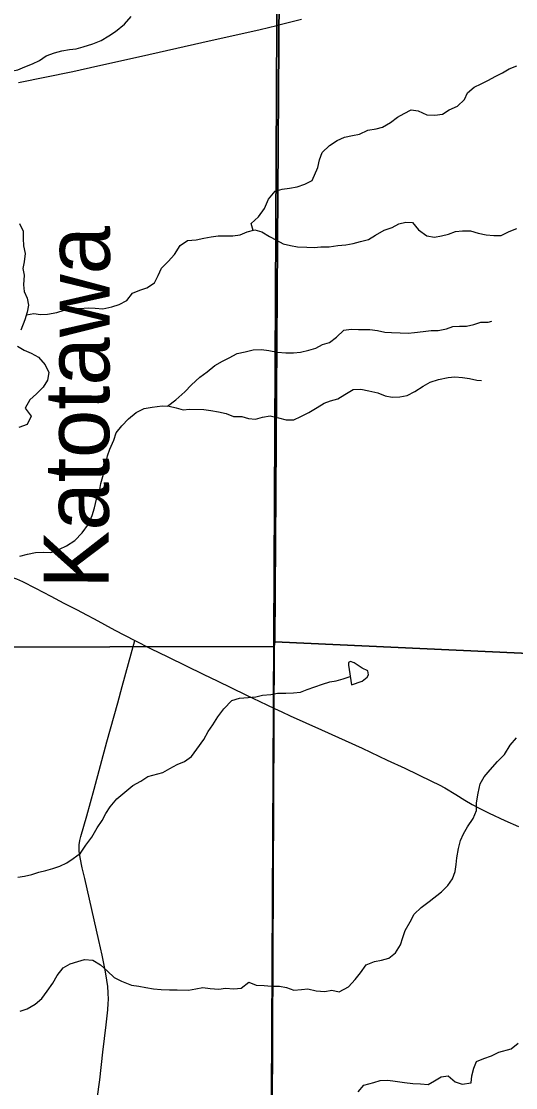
# Model space of a CAD drawing. Extents: x 1874609 to 2204689, y 815661 to 1281160.
# Drawn here: x 2043513 to 2047316, y 1048135 to 1056338 of the extents above; entities that cross this region are included whole.
import ezdxf

# ---------------------------------------------------------------- set-up
doc = ezdxf.new("R2010")
doc.units = 0
for name, color, linetype in [('GM_X_Minor_Lake', 7, 'Continuous'), ('GM_X_Minor_River', 7, 'Continuous'), ('GM_X_Minor_River_Text', 7, 'Continuous'), ('GM_X_Section', 7, 'Continuous'), ('GM_X_Township', 7, 'Continuous'), ('GM_X_Township_Road', 7, 'Continuous'), ('GM_X_US_Route', 7, 'Continuous')]:
    doc.layers.add(name, color=color, linetype=linetype)

msp = doc.modelspace()

# ---------------------------------------------------------------- linework, layer by layer
at = {"layer": 'GM_X_Minor_Lake'}
for points in [[(2046051.6, 1051233.7), (2046133.8, 1051261), (2046172.1, 1051292.7), (2046184.2, 1051310.6), (2046178.5, 1051342.7), (2046134.7, 1051363.2), (2046110.8, 1051377.4), (2046073, 1051401.8), (2046045.1, 1051414.1), (2046029.1, 1051404.3), (2046028.9, 1051384.2)], [(2046028.9, 1051384.2), (2046051.6, 1051233.7)]]:
    msp.add_lwpolyline(points, dxfattribs=at)
at = {"layer": 'GM_X_Minor_River'}
for points in [[(2043144.5, 1055885.8), (2043196, 1055889.6), (2043254.2, 1055913.1), (2043318.4, 1055930.5), (2043376.4, 1055940), (2043432.5, 1055953.4), (2043486.6, 1055964.9), (2043540.8, 1055988.5), (2043598.9, 1056009.9), (2043653.1, 1056037.5), (2043705.4, 1056071), (2043769.6, 1056096.4), (2043825.7, 1056111.9), (2043883.8, 1056121.4), (2043933.8, 1056126.9), (2043987.9, 1056140.4), (2044064.1, 1056163.7), (2044128.3, 1056189.1), (2044186.6, 1056226.6), (2044238.8, 1056258.2), (2044307.3, 1056315.6), (2044357.8, 1056375.2)], [(2045296.7, 1054729.8), (2045281.9, 1054781.4), (2045338.3, 1054833), (2045382.9, 1054898.7), (2045413.5, 1054970.5), (2045466, 1055030.1), (2045520.1, 1055047.6), (2045576.1, 1055053.1), (2045634.2, 1055064.5), (2045694.4, 1055084), (2045750.6, 1055113.5), (2045793.4, 1055213.2), (2045805.9, 1055271.2), (2045826.4, 1055329.1), (2045882.8, 1055382.7), (2045943.1, 1055420.1), (2045999.3, 1055447.6), (2046061.4, 1055459.1), (2046115.5, 1055468.5), (2046179.7, 1055500), (2046241.8, 1055511.4), (2046291.9, 1055522.9), (2046354.1, 1055558.4), (2046406.5, 1055600), (2046456.7, 1055629.5), (2046512.9, 1055657), (2046566.8, 1055648.5), (2046632.6, 1055617.8), (2046694.5, 1055615.2), (2046752.6, 1055624.6), (2046802.8, 1055656.2), (2046869, 1055685.6), (2046921.5, 1055735.2), (2046945.9, 1055787), (2046996.2, 1055830.6), (2047050.4, 1055858.1), (2047100.6, 1055881.7), (2047162.9, 1055915.2), (2047215.1, 1055942.7), (2047265.3, 1055972.3), (2047323.5, 1055995.7)], [(2043498.6, 1054782.8), (2043528.1, 1054722.4), (2043527.6, 1054668.3), (2043531.1, 1054610.1), (2043542.6, 1054551.9), (2043534.1, 1054487.9), (2043525.6, 1054435.9), (2043535.2, 1054385.7), (2043530.6, 1054309.6), (2043536.1, 1054259.5), (2043557.7, 1054207.2), (2043569.2, 1054155), (2043558.8, 1054101), (2043540.3, 1054041.1), (2043509.6, 1053963.2)], [(2043552.3, 1054080.1), (2043608.7, 1054090.5), (2043660.6, 1054081.9), (2043714.6, 1054085.4), (2043786.7, 1054098.8), (2043842.8, 1054116.2), (2043908.9, 1054133.6), (2043962.9, 1054129.1), (2044026.9, 1054132.5), (2044080.9, 1054132), (2044140.8, 1054125.4), (2044208.9, 1054140.7), (2044267, 1054160.2), (2044325.3, 1054189.7), (2044367.7, 1054247.4), (2044425.9, 1054270.8), (2044478, 1054288.4), (2044538.3, 1054325.9), (2044566.8, 1054383.7), (2044591.3, 1054439.5), (2044641.7, 1054489.1), (2044690.1, 1054544.8), (2044734.7, 1054614.5), (2044791, 1054652), (2044857, 1054657.3), (2044917.1, 1054670.8), (2044973.2, 1054680.3), (2045027.2, 1054687.8), (2045089.2, 1054687.1), (2045141.2, 1054688.6), (2045195.2, 1054694.1), (2045249.4, 1054717.6), (2045309.5, 1054733.1), (2045363.4, 1054718.5), (2045423, 1054681.9), (2045474.8, 1054653.3), (2045528.5, 1054626.8), (2045582.4, 1054614.2), (2045638.3, 1054603.7), (2045708.3, 1054601), (2045766.2, 1054598.4), (2045816.2, 1054603.9), (2045880.2, 1054603.3), (2045948.3, 1054612.7), (2046010.3, 1054618.1), (2046064.4, 1054627.6), (2046122.5, 1054643), (2046182.6, 1054660.5), (2046236.9, 1054694), (2046305.2, 1054731.4), (2046365.3, 1054750.9), (2046417.5, 1054780.4), (2046469.6, 1054793.9), (2046521.6, 1054789.4), (2046569.1, 1054732.8), (2046632.7, 1054688.1), (2046690.6, 1054677.6), (2046744.6, 1054687.1), (2046798.7, 1054700.6), (2046852.9, 1054720.1), (2046906.9, 1054725.6), (2046968.9, 1054725), (2047026.7, 1054708.4), (2047088.6, 1054695.7), (2047148.5, 1054691.1), (2047204.5, 1054690.6), (2047264.7, 1054722.1), (2047324.9, 1054743.5)], [(2044637.9, 1053377.7), (2044700.7, 1053426.7), (2044771.2, 1053488.1), (2044821.6, 1053541.7), (2044886.1, 1053599.2), (2044942.4, 1053642.7), (2045000.8, 1053690.3), (2045061.1, 1053723.7), (2045111.3, 1053749.3), (2045173.5, 1053782.7), (2045235.6, 1053796.2), (2045297.7, 1053811.6), (2045361.7, 1053813), (2045417.6, 1053806.4), (2045483.5, 1053793.8), (2045547.4, 1053787.1), (2045607.4, 1053788.5), (2045661.4, 1053792), (2045723.5, 1053807.4), (2045779.6, 1053822.9), (2045829.9, 1053850.5), (2045884, 1053868), (2045936.3, 1053907.6), (2045994.7, 1053961.1), (2046050.8, 1053968.6), (2046106.7, 1053966), (2046192.7, 1053967.2), (2046252.6, 1053960.6), (2046308.5, 1053946), (2046360.5, 1053943.5), (2046426.4, 1053940.8), (2046488.4, 1053938.2), (2046538.4, 1053943.8), (2046604.4, 1053951.1), (2046666.5, 1053958.5), (2046720.5, 1053960), (2046782.5, 1053971.4), (2046832.7, 1053989), (2046884.7, 1053992.5), (2046936.7, 1053994), (2046994.8, 1054005.4), (2047048.9, 1054022.9), (2047102.9, 1054024.4), (2047132.9, 1054030.1)], [(2043482.6, 1053839.2), (2043534.3, 1053808.7), (2043588.1, 1053784.1), (2043645.8, 1053753.5), (2043695.3, 1053694.9), (2043724.8, 1053636.5), (2043714.3, 1053576.5), (2043681.8, 1053522.8), (2043629.4, 1053471.2), (2043579.1, 1053425.6), (2043542.5, 1053361.8), (2043590, 1053299.3), (2043557.5, 1053237.5), (2043493.3, 1053214.1)], [(2043502.9, 1052224.2), (2043561, 1052237.7), (2043623.1, 1052251.1), (2043681.1, 1052254.5), (2043739.1, 1052252), (2043807.3, 1052277.4), (2043861.4, 1052302.9), (2043925.8, 1052344.3), (2043980.3, 1052403.9), (2044028.8, 1052469.5), (2044057.4, 1052537.4), (2044075.8, 1052595.3), (2044092.4, 1052661.3), (2044114.9, 1052721.1), (2044125.4, 1052783.2), (2044144, 1052855.1), (2044160.5, 1052917.1), (2044177.2, 1052995), (2044193.6, 1053047), (2044224.2, 1053114.8), (2044242.7, 1053172.7), (2044287.1, 1053226.4), (2044337.5, 1053280), (2044396, 1053329.5), (2044458.2, 1053358.9), (2044520.3, 1053370.4), (2044596.3, 1053379.6), (2044650.3, 1053377.1), (2044704.1, 1053364.6), (2044758, 1053348), (2044808, 1053353.5), (2044916, 1053352.5), (2044969.9, 1053343.9), (2045029.8, 1053333.3), (2045089.6, 1053320.7), (2045145.4, 1053298.2), (2045209.4, 1053297.5), (2045261.3, 1053283), (2045315.2, 1053276.5), (2045367.3, 1053292), (2045427.4, 1053303.4), (2045491.2, 1053288.8), (2045549.1, 1053272.2), (2045609, 1053271.6), (2045663.2, 1053299.1), (2045725.5, 1053328.6), (2045787.8, 1053366.1), (2045842, 1053399.6), (2045892.2, 1053419.1), (2045948.3, 1053432.6), (2046000.5, 1053466.1), (2046064.9, 1053505.6), (2046124.9, 1053509), (2046186.7, 1053496.4), (2046254.6, 1053479.7), (2046312.4, 1053457.1), (2046366.3, 1053446.6), (2046424.3, 1053450), (2046480.3, 1053459.5), (2046540.6, 1053490.9), (2046604.9, 1053532.4), (2046657.1, 1053561.9), (2046723.3, 1053583.3), (2046795.4, 1053596.7), (2046847.4, 1053604.2), (2046907.3, 1053597.6), (2046959.2, 1053589.1), (2047017.1, 1053578.5), (2047053.1, 1053574.1)], [(2043486, 1049754.1), (2043538, 1049761.6), (2043594.1, 1049775), (2043648.3, 1049792.6), (2043702.4, 1049806), (2043754.5, 1049821.6), (2043808.6, 1049839.1), (2043862.8, 1049864.6), (2043913.1, 1049898.2), (2043967.4, 1049937.7), (2044009.9, 1050001.4), (2044054.4, 1050063.1), (2044097, 1050134.8), (2044135.5, 1050190.5), (2044163.9, 1050244.3), (2044196.3, 1050296.1), (2044248.8, 1050355.7), (2044309.3, 1050409.2), (2044369.7, 1050458.7), (2044431.9, 1050492.2), (2044486.2, 1050527.7), (2044602.4, 1050558.6), (2044656.7, 1050590.1), (2044710.9, 1050619.7), (2044767.1, 1050643.2), (2044821.4, 1050682.7), (2044863.8, 1050738.4), (2044916.5, 1050812), (2044951, 1050873.8), (2044987.4, 1050925.5), (2045025.9, 1050987.3), (2045070.4, 1051048.9), (2045132.9, 1051112.4), (2045191.1, 1051131.9), (2045259.1, 1051135.3), (2045317.1, 1051142.7), (2045367.2, 1051154.2), (2045433.2, 1051159.6), (2045483.3, 1051169.1), (2045547.2, 1051168.5), (2045607.2, 1051171.9), (2045659.3, 1051177.4), (2045711.4, 1051199), (2045769.6, 1051218.5), (2045829.7, 1051239.9), (2045885.9, 1051257.4), (2045935.9, 1051264.9), (2045988, 1051280.4), (2046042.1, 1051297.1)], [(2043503.3, 1048724.1), (2043557.4, 1048741.6), (2043619.7, 1048777.1), (2043672, 1048820.6), (2043712.5, 1048876.3), (2043755, 1048940), (2043789.5, 1048997.8), (2043834, 1049057.5), (2043888.2, 1049087), (2043948.3, 1049104.4), (2043998.5, 1049122), (2044064.4, 1049115.3), (2044122.1, 1049078.7), (2044175.6, 1049030.1), (2044227.2, 1048983.5), (2044284.9, 1048954.9), (2044360.7, 1048924.1), (2044416.6, 1048915.6), (2044470.5, 1048905), (2044530.4, 1048896.4), (2044588.3, 1048889.8), (2044652.2, 1048887.2), (2044712.2, 1048888.6), (2044800.2, 1048885.8), (2044854.2, 1048895.3), (2044910.3, 1048904.7), (2044966.2, 1048898.2), (2045032.2, 1048893.5), (2045084.2, 1048901.1), (2045148.1, 1048896.4), (2045204.2, 1048899.9), (2045262.5, 1048945.4), (2045320.3, 1048922.8), (2045380.3, 1048920.2), (2045438.2, 1048915.6), (2045498.2, 1048915.1), (2045554.1, 1048904.5), (2045609.9, 1048885.9), (2045667.9, 1048889.4), (2045717.9, 1048894.9), (2045781.8, 1048880.2), (2045847.7, 1048875.6), (2045901.8, 1048885.1), (2045957.6, 1048872.5), (2046030, 1048911.9), (2046080.4, 1048967.5), (2046120.8, 1049019.2), (2046165.3, 1049078.9), (2046229.5, 1049104.3), (2046283.6, 1049115.8), (2046339.7, 1049131.3), (2046390, 1049172.8), (2046428.5, 1049232.6), (2046447, 1049290.5), (2046465.5, 1049344.4), (2046504, 1049410.2), (2046534.5, 1049470), (2046588.9, 1049521.5), (2046649.3, 1049567), (2046743.9, 1049640.2), (2046794.3, 1049689.8), (2046828.7, 1049741.6), (2046849.2, 1049797.5), (2046857.6, 1049851.5), (2046862.1, 1049903.5), (2046874.6, 1049973.5), (2046891.2, 1050035.5), (2046913.6, 1050087.4), (2046946, 1050141.1), (2046988.6, 1050204.8), (2047013.1, 1050266.7), (2047015.6, 1050324.8), (2047026.2, 1050400.8), (2047042.8, 1050472.8), (2047073.3, 1050526.6), (2047119.7, 1050580.2), (2047176.2, 1050643.8), (2047230.7, 1050697.3), (2047273.2, 1050769.1), (2047321.7, 1050826.7)], [(2046103.1, 1048103.8), (2046147.5, 1048155.4), (2046223.6, 1048174.7), (2046273.8, 1048190.3), (2046331.7, 1048191.7), (2046387.7, 1048185.1), (2046459.6, 1048174.4), (2046525.5, 1048167.8), (2046583.4, 1048165.2), (2046641.4, 1048160.6), (2046691.6, 1048188.2), (2046743.8, 1048217.7), (2046795.9, 1048227.2), (2046851.5, 1048180.6), (2046903.3, 1048162.1), (2046973.4, 1048173.4), (2046977.8, 1048225.5), (2046994.3, 1048285.4), (2047014.7, 1048337.3), (2047070.9, 1048358.8), (2047129.1, 1048380.3), (2047187.3, 1048407.8), (2047281.5, 1048432.9), (2047333.8, 1048476.5)]]:
    msp.add_lwpolyline(points, dxfattribs=at)
at = {"layer": 'GM_X_Section'}
for points in [[(2044903.6, 1056945.9), (2045500, 1056931.9), (2045462.7, 1051564.8), (2045458.8, 1051528.7), (2040397.9, 1051519.1), (2040419, 1056944.3)], [(2050194.9, 1056904.2), (2050743.2, 1056892.2), (2051042.8, 1051308), (2045462.7, 1051564.8), (2045500, 1056931.9)], [(2045458.8, 1051528.7), (2045434.8, 1046142), (2040325.7, 1046200.1), (2040397.9, 1051519.1)], [(2045462.7, 1051564.8), (2051042.8, 1051308), (2050900.3, 1046015), (2045433.1, 1046063.9), (2045434.8, 1046142), (2045458.8, 1051528.7)]]:
    msp.add_lwpolyline(points, close=True, dxfattribs=at)
at = {"layer": 'GM_X_Township'}
for points in [[(2034180.5, 1056965.4), (2038367, 1056943.1), (2042210.4, 1056922.6), (2044859.9, 1056908.1), (2045481.2, 1056908), (2045478.3, 1056323.1), (2045452.6, 1051074.7), (2045430.5, 1046572.3), (2045427.1, 1045868), (2045402.3, 1040822.5), (2045376.6, 1035587.6), (2045380.1, 1030286.7), (2045359.8, 1024926), (2043822, 1024940.9), (2040548.6, 1024972.7), (2037504.4, 1025002.2), (2030477.9, 1025070.5)], [(2045376.6, 1035587.6), (2045402.3, 1040822.5), (2045427.1, 1045868), (2045430.5, 1046572.3), (2045452.6, 1051074.7), (2045478.3, 1056323.1), (2045481.2, 1056908)]]:
    msp.add_lwpolyline(points, dxfattribs=at)
at = {"layer": 'GM_X_Township_Road'}
for points in [[(2042938.1, 1052154.5), (2042944.7, 1052152.9), (2043154.3, 1052110.7), (2043267.8, 1052092.6), (2043381.1, 1052074), (2043413.3, 1052067.8), (2043445, 1052059.4), (2043476, 1052048.8), (2043521.1, 1052029.2), (2043623.3, 1051976.7), (2043739.2, 1051915.1), (2043841, 1051862.2), (2043942.7, 1051809.4), (2044015.1, 1051771.4), (2044072.9, 1051740.4), (2044231.9, 1051655), (2044387.1, 1051574)], [(2044097.5, 1048049.3), (2044116.1, 1048195.7), (2044140.8, 1048407.2), (2044165, 1048618.8), (2044178, 1048732.7), (2044182.2, 1048781.7), (2044183, 1048814.5), (2044181.8, 1048863.4), (2044177.6, 1048912.3), (2044171.4, 1048961), (2044160, 1049025.5), (2044133.9, 1049154), (2044110.3, 1049266.3), (2044074.2, 1049426.1), (2044055.8, 1049505.9), (2044037.5, 1049585.7), (2044000.7, 1049745.1), (2043982.2, 1049825), (2043965.6, 1049905.2), (2043959.3, 1049954), (2043957.9, 1049986.7), (2043958.8, 1050003.1), (2043963.5, 1050035.4), (2043971.1, 1050067.3), (2044016.1, 1050225), (2044074.5, 1050430), (2044171.2, 1050794.4), (2044254.5, 1051094.4), (2044289.4, 1051220.8), (2044387.1, 1051574)], [(2044387.1, 1051574), (2044507.1, 1051513.5), (2044638.9, 1051449.2), (2044917.1, 1051314), (2045019.9, 1051264.8), (2045239.9, 1051158), (2045401, 1051079.6), (2045459.5, 1051052)], [(2045459.5, 1051052), (2045516.8, 1051025.1)], [(2045516.8, 1051025.1), (2045581.9, 1050994.6), (2045701.7, 1050941.3), (2045821.8, 1050888.3), (2046135.6, 1050746.2), (2046328.2, 1050654.6), (2046462, 1050592.1), (2046669.3, 1050492.7), (2046728.2, 1050463.8), (2046771.6, 1050440.7), (2046856, 1050390.6), (2046925.5, 1050347.2), (2046981.7, 1050313.4), (2047039.1, 1050281.6), (2047112.9, 1050245.7), (2047232.3, 1050191), (2047336.9, 1050143.8)]]:
    msp.add_lwpolyline(points, dxfattribs=at)
at = {"layer": 'GM_X_US_Route'}
msp.add_lwpolyline([(2043491.2, 1055867.5), (2043909.1, 1055952.9), (2044101.7, 1055994.5), (2044437.8, 1056070.4), (2044901.9, 1056174.8), (2045350, 1056275.9), (2045479.2, 1056306), (2045493.9, 1056309.4), (2045668.6, 1056354.7)], dxfattribs=at)

# ---------------------------------------------------------------- texts
at = {"layer": 'GM_X_Minor_River_Text'}
msp.add_text('Katotawa', height=500.21, rotation=89.77011, dxfattribs=at).set_placement((2044184.3, 1051973.1))

doc.saveas('drawing.dxf')
